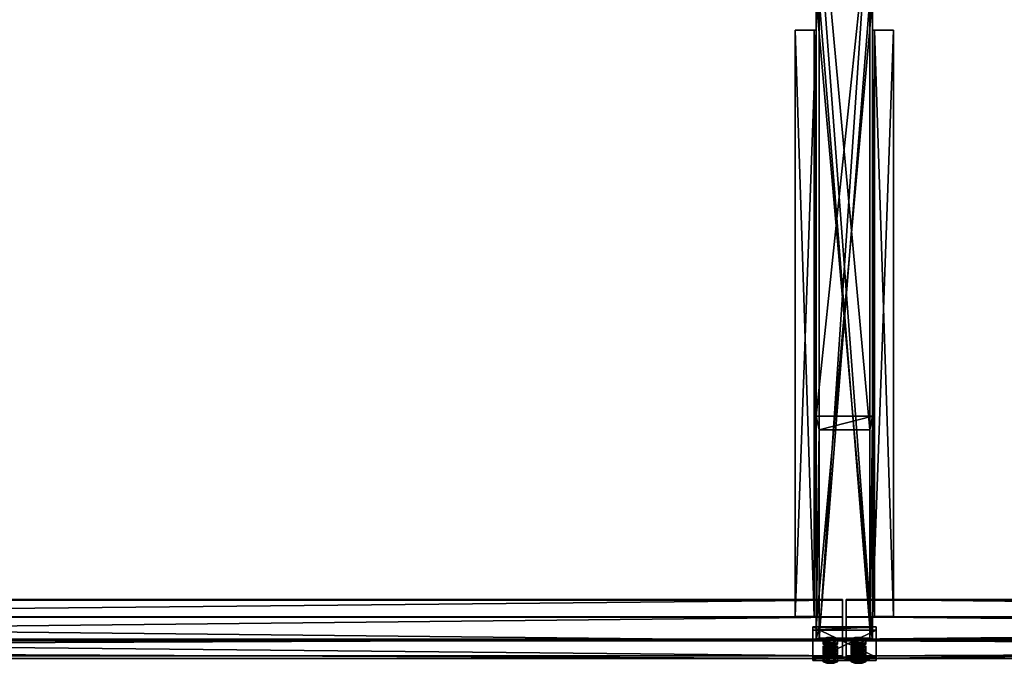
# Model space of a CAD drawing. Header units: millimetres. Extents: x -333 to 67333, y -930 to 39730.
# Tile 360 of 656: x 26728 to 28127, y -929 to -15. Entities that reach past the tile are written whole.
import ezdxf

# ---------------------------------------------------------------- set-up
doc = ezdxf.new("R2010")
doc.units = ezdxf.units.MM
for name, color, linetype in [('3', 7, 'Continuous'), ('9', 7, 'Continuous'), ('95', 7, 'Continuous')]:
    doc.layers.add(name, color=color, linetype=linetype)

msp = doc.modelspace()

# ---------------------------------------------------------------- meshes
at = {"layer": '3', "color": 91}
mesh = msp.add_polyface(dxfattribs=at)
corners = [(27860, -578.5, 3110), (27940, -578.5, 3110), (27940, 185.6, 3272.4), (27860, 185.6, 3272.4), (27860, -894.8, 3110), (27860, 169, 3350.7), (27860, -897.7, 3123.9), (27940, -897.7, 3123.9), (27940, 169, 3350.7), (27936, 184.8, 3276.3), (27864, 184.8, 3276.3), (27864, 169.8, 3346.8), (27936, 169.8, 3346.8), (27864, -896.9, 3120), (27936, -896.9, 3120), (27864, -597.8, 3110), (27864, -894.8, 3110), (27936, -597.8, 3110), (27936, -894.8, 3110), (27940, -894.8, 3110)]
mesh.append_faces([[corners[k] for k in face] for face in [(0, 2, 3, 3), (4, 5, 6, 6), (5, 0, 3, 3), (7, 5, 8, 8), (13, 12, 11, 11), (15, 11, 10, 10), (13, 15, 16, 16), (17, 10, 9, 9), (18, 12, 14, 14), (12, 17, 9, 9), (6, 16, 4, 4), (1, 8, 2, 2), (7, 1, 19, 19), (1, 18, 19, 19), (15, 4, 16, 16)]], dxfattribs={"vtx0": -1, "color": 91})
mesh.append_faces([[corners[k] for k in face] for face in [(2, 9, 3, 3), (9, 8, 12, 12), (12, 8, 11, 11), (3, 10, 5, 5), (10, 3, 9, 9), (5, 11, 8, 8), (11, 15, 13, 13), (7, 14, 6, 6), (8, 1, 7, 7), (18, 1, 17, 17), (17, 1, 15, 15), (4, 15, 0, 0), (0, 15, 1, 1)]], dxfattribs={"vtx0": -1, "vtx1": -1, "color": 91})
mesh.append_faces([[corners[k] for k in face] for face in [(5, 4, 0, 0), (9, 2, 8, 8), (5, 10, 11, 11), (12, 18, 17, 17), (14, 7, 19, 19), (6, 14, 13, 13), (6, 13, 16, 16)]], dxfattribs={"vtx0": -1, "vtx2": -1, "vtx3": -1, "color": 91})
mesh.append_faces([[corners[k] for k in face] for face in [(18, 14, 19, 19)]], dxfattribs={"vtx1": -1, "color": 91})
mesh.append_faces([[corners[k] for k in face] for face in [(0, 1, 2, 2), (7, 6, 5, 5), (13, 14, 12, 12), (17, 15, 10, 10)]], dxfattribs={"vtx2": -1, "vtx3": -1, "color": 91})
mesh = msp.add_polyface(dxfattribs=at)
corners = [(27864, 15.3, 3034), (27936, 15.3, 3034), (27936, -878.6, 3034), (27864, -878.6, 3034), (27936, 15.3, 3106), (27936, -893.9, 3106), (27864, 15.3, 3106), (27864, -893.9, 3106), (27860, 15.3, 3030), (27860, 15.3, 3110), (27860, -894.8, 3110), (27860, -877.8, 3030), (27940, 15.3, 3110), (27940, -894.8, 3110), (27940, 15.3, 3030), (27940, -877.8, 3030)]
mesh.append_faces([[corners[k] for k in face] for face in [(0, 2, 3, 3), (1, 5, 2, 2), (4, 7, 5, 5), (6, 3, 7, 7), (8, 10, 11, 11), (9, 13, 10, 10), (12, 15, 13, 13), (14, 11, 15, 15)]], dxfattribs={"vtx0": -1, "color": 91})
mesh.append_faces([[corners[k] for k in face] for face in [(9, 6, 12, 12), (6, 8, 0, 0), (0, 8, 1, 1), (12, 4, 14, 14), (4, 12, 6, 6), (14, 1, 8, 8), (11, 3, 15, 15), (3, 10, 7, 7), (7, 10, 5, 5), (15, 2, 13, 13), (2, 15, 3, 3), (13, 5, 10, 10)]], dxfattribs={"vtx0": -1, "vtx1": -1, "color": 91})
mesh.append_faces([[corners[k] for k in face] for face in [(6, 9, 8, 8), (14, 4, 1, 1), (3, 11, 10, 10), (13, 2, 5, 5)]], dxfattribs={"vtx0": -1, "vtx2": -1, "vtx3": -1, "color": 91})
mesh.append_faces([[corners[k] for k in face] for face in [(0, 1, 2, 2), (1, 4, 5, 5), (4, 6, 7, 7), (6, 0, 3, 3), (8, 9, 10, 10), (9, 12, 13, 13), (12, 14, 15, 15), (14, 8, 11, 11)]], dxfattribs={"vtx2": -1, "vtx3": -1, "color": 91})
mesh = msp.add_polyface(dxfattribs=at)
corners = [(27855, -877.8, 3030), (27945, -877.8, 3030), (27945, -920.6, 3231.5), (27855, -920.6, 3231.5), (27945, -882.6, 3029), (27945, -925.5, 3230.5), (27855, -882.6, 3029), (27855, -925.5, 3230.5)]
mesh.append_faces([[corners[k] for k in face] for face in [(0, 2, 3, 3), (1, 5, 2, 2), (4, 7, 5, 5), (6, 3, 7, 7), (1, 6, 4, 4), (3, 5, 7, 7)]], dxfattribs={"vtx0": -1, "color": 91})
mesh.append_faces([[corners[k] for k in face] for face in [(0, 1, 2, 2), (1, 4, 5, 5), (4, 6, 7, 7), (6, 0, 3, 3), (1, 0, 6, 6), (3, 2, 5, 5)]], dxfattribs={"vtx2": -1, "vtx3": -1, "color": 91})
at = {"layer": '9', "color": 243}
mesh = msp.add_polyface(dxfattribs=at)
corners = [(27860, -862.8, 3030), (27860, -862.8, 3060), (27860, -29.7, 3060), (27860, -29.7, 3030), (27857, -862.8, 3060), (27857, -29.7, 3060), (27857, -862.8, 3033), (27857, -29.7, 3033), (27830, -862.8, 3033), (27830, -29.7, 3033), (27830, -862.8, 3030), (27830, -29.7, 3030)]
mesh.append_faces([[corners[k] for k in face] for face in [(0, 2, 3, 3), (1, 5, 2, 2), (4, 7, 5, 5), (6, 9, 7, 7), (8, 11, 9, 9), (10, 3, 11, 11), (0, 4, 1, 1), (8, 0, 10, 10), (7, 2, 5, 5)]], dxfattribs={"vtx0": -1, "color": 243})
mesh.append_faces([[corners[k] for k in face] for face in [(4, 0, 6, 6), (6, 0, 8, 8), (3, 7, 11, 11)]], dxfattribs={"vtx0": -1, "vtx1": -1, "color": 243})
mesh.append_faces([[corners[k] for k in face] for face in [(7, 3, 2, 2)]], dxfattribs={"vtx0": -1, "vtx2": -1, "vtx3": -1, "color": 243})
mesh.append_faces([[corners[k] for k in face] for face in [(9, 11, 7, 7)]], dxfattribs={"vtx1": -1, "color": 243})
mesh.append_faces([[corners[k] for k in face] for face in [(0, 1, 2, 2), (1, 4, 5, 5), (4, 6, 7, 7), (6, 8, 9, 9), (8, 10, 11, 11), (10, 0, 3, 3)]], dxfattribs={"vtx2": -1, "vtx3": -1, "color": 243})
mesh = msp.add_polyface(dxfattribs=at)
corners = [(27940, -29.7, 3030), (27940, -29.7, 3060), (27940, -862.8, 3060), (27940, -862.8, 3030), (27943, -29.7, 3060), (27943, -862.8, 3060), (27943, -29.7, 3033), (27943, -862.8, 3033), (27970, -29.7, 3033), (27970, -862.8, 3033), (27970, -29.7, 3030), (27970, -862.8, 3030)]
mesh.append_faces([[corners[k] for k in face] for face in [(0, 2, 3, 3), (1, 5, 2, 2), (4, 7, 5, 5), (6, 9, 7, 7), (8, 11, 9, 9), (10, 3, 11, 11), (0, 4, 1, 1), (8, 0, 10, 10), (7, 2, 5, 5)]], dxfattribs={"vtx0": -1, "color": 243})
mesh.append_faces([[corners[k] for k in face] for face in [(4, 0, 6, 6), (6, 0, 8, 8), (3, 7, 11, 11)]], dxfattribs={"vtx0": -1, "vtx1": -1, "color": 243})
mesh.append_faces([[corners[k] for k in face] for face in [(7, 3, 2, 2)]], dxfattribs={"vtx0": -1, "vtx2": -1, "vtx3": -1, "color": 243})
mesh.append_faces([[corners[k] for k in face] for face in [(9, 11, 7, 7)]], dxfattribs={"vtx1": -1, "color": 243})
mesh.append_faces([[corners[k] for k in face] for face in [(0, 1, 2, 2), (1, 4, 5, 5), (4, 6, 7, 7), (6, 8, 9, 9), (8, 10, 11, 11), (10, 0, 3, 3)]], dxfattribs={"vtx2": -1, "vtx3": -1, "color": 243})
mesh = msp.add_polyface(dxfattribs=at)
corners = [(27897.5, -922.7, 3241.3), (27897.5, -897.7, 3123.9), (22302.5, -897.7, 3123.9), (22302.5, -922.7, 3241.3), (27897.5, -839, 3136.4), (22302.5, -839, 3136.4), (27897.5, -839.7, 3139.3), (22302.5, -839.7, 3139.3), (27897.5, -895.4, 3127.5), (22302.5, -895.4, 3127.5), (27897.5, -919.1, 3239), (22302.5, -919.1, 3239), (27897.5, -863.4, 3250.9), (22302.5, -863.4, 3250.9), (27897.5, -864, 3253.8), (22302.5, -864, 3253.8)]
mesh.append_faces([[corners[k] for k in face] for face in [(0, 2, 3, 3), (1, 5, 2, 2), (4, 7, 5, 5), (6, 9, 7, 7), (8, 11, 9, 9), (10, 13, 11, 11), (12, 15, 13, 13), (14, 3, 15, 15), (12, 0, 14, 14), (1, 6, 4, 4), (7, 2, 5, 5)]], dxfattribs={"vtx0": -1, "color": 243})
mesh.append_faces([[corners[k] for k in face] for face in [(0, 8, 1, 1), (8, 0, 10, 10), (10, 0, 12, 12), (6, 1, 8, 8), (3, 11, 15, 15), (11, 2, 9, 9), (9, 2, 7, 7)]], dxfattribs={"vtx0": -1, "vtx1": -1, "color": 243})
mesh.append_faces([[corners[k] for k in face] for face in [(11, 3, 2, 2)]], dxfattribs={"vtx0": -1, "vtx2": -1, "vtx3": -1, "color": 243})
mesh.append_faces([[corners[k] for k in face] for face in [(13, 15, 11, 11)]], dxfattribs={"vtx1": -1, "color": 243})
mesh.append_faces([[corners[k] for k in face] for face in [(0, 1, 2, 2), (1, 4, 5, 5), (4, 6, 7, 7), (6, 8, 9, 9), (8, 10, 11, 11), (10, 12, 13, 13), (12, 14, 15, 15), (14, 0, 3, 3)]], dxfattribs={"vtx2": -1, "vtx3": -1, "color": 243})
mesh = msp.add_polyface(dxfattribs=at)
corners = [(33497.5, -922.7, 3241.3), (33497.5, -897.7, 3123.9), (27902.5, -897.7, 3123.9), (27902.5, -922.7, 3241.3), (33497.5, -839, 3136.4), (27902.5, -839, 3136.4), (33497.5, -839.7, 3139.3), (27902.5, -839.7, 3139.3), (33497.5, -895.4, 3127.5), (27902.5, -895.4, 3127.5), (33497.5, -919.1, 3239), (27902.5, -919.1, 3239), (33497.5, -863.4, 3250.9), (27902.5, -863.4, 3250.9), (33497.5, -864, 3253.8), (27902.5, -864, 3253.8)]
mesh.append_faces([[corners[k] for k in face] for face in [(0, 2, 3, 3), (1, 5, 2, 2), (4, 7, 5, 5), (6, 9, 7, 7), (8, 11, 9, 9), (10, 13, 11, 11), (12, 15, 13, 13), (14, 3, 15, 15), (4, 8, 6, 6), (10, 14, 12, 12), (7, 2, 5, 5), (3, 13, 15, 15)]], dxfattribs={"vtx0": -1, "color": 243})
mesh.append_faces([[corners[k] for k in face] for face in [(1, 8, 4, 4), (8, 0, 10, 10), (14, 10, 0, 0), (2, 11, 3, 3), (11, 2, 9, 9), (9, 2, 7, 7), (13, 3, 11, 11)]], dxfattribs={"vtx0": -1, "vtx1": -1, "color": 243})
mesh.append_faces([[corners[k] for k in face] for face in [(8, 1, 0, 0)]], dxfattribs={"vtx0": -1, "vtx2": -1, "vtx3": -1, "color": 243})
mesh.append_faces([[corners[k] for k in face] for face in [(0, 1, 2, 2), (1, 4, 5, 5), (4, 6, 7, 7), (6, 8, 9, 9), (8, 10, 11, 11), (10, 12, 13, 13), (12, 14, 15, 15), (14, 0, 3, 3)]], dxfattribs={"vtx2": -1, "vtx3": -1, "color": 243})
at = {"layer": '95', "color": 20}
mesh = msp.add_polyface(dxfattribs=at)
corners = [(27886, -912.5, 3207.7), (27885.2, -911.8, 3204.8), (27885.2, -919.7, 3203.1), (27886, -920.3, 3206), (27883, -911.4, 3202.6), (27883, -919.2, 3201), (27880, -911.2, 3201.8), (27880, -919, 3200.2), (27877, -911.4, 3202.6), (27877, -919.2, 3201), (27874.8, -911.8, 3204.8), (27874.8, -919.7, 3203.1), (27874, -912.5, 3207.7), (27874, -920.3, 3206), (27874.8, -913.1, 3210.6), (27874.8, -920.9, 3209), (27877, -913.5, 3212.8), (27877, -921.4, 3211.1), (27880, -913.7, 3213.6), (27880, -921.5, 3211.9), (27883, -913.5, 3212.8), (27883, -921.4, 3211.1), (27885.2, -913.1, 3210.6), (27885.2, -920.9, 3209), (27890.4, -920.3, 3206), (27885.2, -918.4, 3197.2), (27885.2, -925.8, 3195.7), (27890.4, -927.6, 3204.5), (27874.8, -918.4, 3197.2), (27874.8, -925.8, 3195.7), (27869.6, -920.3, 3206), (27869.6, -927.6, 3204.5), (27874.8, -922.2, 3214.8), (27874.8, -929.5, 3213.3), (27885.2, -922.2, 3214.8), (27885.2, -929.5, 3213.3), (27890.4, -905.1, 3209.3), (27885.2, -903.3, 3200.5), (27885.2, -910.6, 3198.9), (27890.4, -912.5, 3207.7), (27874.8, -903.3, 3200.5), (27874.8, -910.6, 3198.9), (27869.6, -905.1, 3209.3), (27869.6, -912.5, 3207.7), (27874.8, -907, 3218.1), (27874.8, -914.3, 3216.5), (27885.2, -907, 3218.1), (27885.2, -914.3, 3216.5), (27886, -902.1, 3158.8), (27885.2, -901.4, 3155.9), (27885.2, -909.3, 3154.2), (27886, -909.9, 3157.1), (27883, -901, 3153.7), (27883, -908.8, 3152.1), (27880, -900.8, 3152.9), (27880, -908.6, 3151.3), (27877, -901, 3153.7), (27877, -908.8, 3152.1), (27874.8, -901.4, 3155.9), (27874.8, -909.3, 3154.2), (27874, -902.1, 3158.8), (27874, -909.9, 3157.1), (27874.8, -902.7, 3161.7), (27874.8, -910.5, 3160.1), (27877, -903.2, 3163.9), (27877, -911, 3162.2), (27880, -903.3, 3164.7), (27880, -911.1, 3163), (27883, -903.2, 3163.9), (27883, -911, 3162.2), (27885.2, -902.7, 3161.7), (27885.2, -910.5, 3160.1), (27890.4, -909.9, 3157.1), (27885.2, -908, 3148.3), (27885.2, -915.4, 3146.8), (27890.4, -917.2, 3155.6), (27874.8, -908, 3148.3), (27874.8, -915.4, 3146.8), (27869.6, -909.9, 3157.1), (27869.6, -917.2, 3155.6), (27874.8, -911.8, 3165.9), (27874.8, -919.1, 3164.4), (27885.2, -911.8, 3165.9), (27885.2, -919.1, 3164.4), (27890.4, -894.7, 3160.4), (27885.2, -892.9, 3151.6), (27885.2, -900.2, 3150), (27890.4, -902.1, 3158.8), (27874.8, -892.9, 3151.6), (27874.8, -900.2, 3150), (27869.6, -894.7, 3160.4), (27869.6, -902.1, 3158.8), (27874.8, -896.6, 3169.2), (27874.8, -903.9, 3167.6), (27885.2, -896.6, 3169.2), (27885.2, -903.9, 3167.6)]
mesh.append_faces([[corners[k] for k in face] for face in [(0, 2, 3, 3), (1, 5, 2, 2), (4, 7, 5, 5), (6, 9, 7, 7), (8, 11, 9, 9), (10, 13, 11, 11), (12, 15, 13, 13), (14, 17, 15, 15), (16, 19, 17, 17), (18, 21, 19, 19), (20, 23, 21, 21), (22, 3, 23, 23), (4, 8, 6, 6), (16, 20, 18, 18), (21, 17, 19, 19), (9, 5, 7, 7), (24, 26, 27, 27), (25, 29, 26, 26), (28, 31, 29, 29), (30, 33, 31, 31), (32, 35, 33, 33), (34, 27, 35, 35), (25, 30, 28, 28), (32, 24, 34, 34), (27, 33, 35, 35), (31, 26, 29, 29), (36, 38, 39, 39), (37, 41, 38, 38), (40, 43, 41, 41), (42, 45, 43, 43), (44, 47, 45, 45), (46, 39, 47, 47), (37, 42, 40, 40), (44, 36, 46, 46), (39, 45, 47, 47), (43, 38, 41, 41), (48, 50, 51, 51), (49, 53, 50, 50), (52, 55, 53, 53), (54, 57, 55, 55), (56, 59, 57, 57), (58, 61, 59, 59), (60, 63, 61, 61), (62, 65, 63, 63), (64, 67, 65, 65), (66, 69, 67, 67), (68, 71, 69, 69), (70, 51, 71, 71), (52, 56, 54, 54), (64, 68, 66, 66), (71, 67, 69, 69), (57, 53, 55, 55), (72, 74, 75, 75), (73, 77, 74, 74), (76, 79, 77, 77), (78, 81, 79, 79), (80, 83, 81, 81), (82, 75, 83, 83), (73, 78, 76, 76), (80, 72, 82, 82), (75, 81, 83, 83), (79, 74, 77, 77), (84, 86, 87, 87), (85, 89, 86, 86), (88, 91, 89, 89), (90, 93, 91, 91), (92, 95, 93, 93), (94, 87, 95, 95), (85, 90, 88, 88), (92, 84, 94, 94), (87, 93, 95, 95), (91, 86, 89, 89)]], dxfattribs={"vtx0": -1, "color": 20})
mesh.append_faces([[corners[k] for k in face] for face in [(8, 4, 10, 10), (10, 1, 12, 12), (12, 0, 14, 14), (14, 22, 16, 16), (17, 23, 15, 15), (15, 3, 13, 13), (13, 2, 11, 11), (11, 5, 9, 9), (30, 24, 32, 32), (33, 27, 31, 31), (42, 36, 44, 44), (45, 39, 43, 43), (56, 52, 58, 58), (58, 49, 60, 60), (60, 48, 62, 62), (62, 70, 64, 64), (67, 71, 65, 65), (65, 71, 63, 63), (63, 51, 61, 61), (61, 50, 59, 59), (59, 53, 57, 57), (78, 72, 80, 80), (81, 75, 79, 79), (90, 84, 92, 92), (93, 87, 91, 91)]], dxfattribs={"vtx0": -1, "vtx1": -1, "color": 20})
mesh.append_faces([[corners[k] for k in face] for face in [(10, 4, 1, 1), (12, 1, 0, 0), (14, 0, 22, 22), (16, 22, 20, 20), (17, 21, 23, 23), (15, 23, 3, 3), (13, 3, 2, 2), (11, 2, 5, 5), (30, 25, 24, 24), (31, 27, 26, 26), (42, 37, 36, 36), (43, 39, 38, 38), (58, 52, 49, 49), (60, 49, 48, 48), (62, 48, 70, 70), (64, 70, 68, 68), (63, 71, 51, 51), (61, 51, 50, 50), (59, 50, 53, 53), (78, 73, 72, 72), (79, 75, 74, 74), (90, 85, 84, 84), (91, 87, 86, 86)]], dxfattribs={"vtx0": -1, "vtx2": -1, "vtx3": -1, "color": 20})
mesh.append_faces([[corners[k] for k in face] for face in [(0, 1, 2, 2), (1, 4, 5, 5), (4, 6, 7, 7), (6, 8, 9, 9), (8, 10, 11, 11), (10, 12, 13, 13), (12, 14, 15, 15), (14, 16, 17, 17), (16, 18, 19, 19), (18, 20, 21, 21), (20, 22, 23, 23), (22, 0, 3, 3), (24, 25, 26, 26), (25, 28, 29, 29), (28, 30, 31, 31), (30, 32, 33, 33), (32, 34, 35, 35), (34, 24, 27, 27), (36, 37, 38, 38), (37, 40, 41, 41), (40, 42, 43, 43), (42, 44, 45, 45), (44, 46, 47, 47), (46, 36, 39, 39), (48, 49, 50, 50), (49, 52, 53, 53), (52, 54, 55, 55), (54, 56, 57, 57), (56, 58, 59, 59), (58, 60, 61, 61), (60, 62, 63, 63), (62, 64, 65, 65), (64, 66, 67, 67), (66, 68, 69, 69), (68, 70, 71, 71), (70, 48, 51, 51), (72, 73, 74, 74), (73, 76, 77, 77), (76, 78, 79, 79), (78, 80, 81, 81), (80, 82, 83, 83), (82, 72, 75, 75), (84, 85, 86, 86), (85, 88, 89, 89), (88, 90, 91, 91), (90, 92, 93, 93), (92, 94, 95, 95), (94, 84, 87, 87)]], dxfattribs={"vtx2": -1, "vtx3": -1, "color": 20})
mesh = msp.add_polyface(dxfattribs=at)
corners = [(27926, -912.5, 3207.7), (27925.2, -911.8, 3204.8), (27925.2, -919.7, 3203.1), (27926, -920.3, 3206), (27923, -911.4, 3202.6), (27923, -919.2, 3201), (27920, -911.2, 3201.8), (27920, -919, 3200.2), (27917, -911.4, 3202.6), (27917, -919.2, 3201), (27914.8, -911.8, 3204.8), (27914.8, -919.7, 3203.1), (27914, -912.5, 3207.7), (27914, -920.3, 3206), (27914.8, -913.1, 3210.6), (27914.8, -920.9, 3209), (27917, -913.5, 3212.8), (27917, -921.4, 3211.1), (27920, -913.7, 3213.6), (27920, -921.5, 3211.9), (27923, -913.5, 3212.8), (27923, -921.4, 3211.1), (27925.2, -913.1, 3210.6), (27925.2, -920.9, 3209), (27930.4, -920.3, 3206), (27925.2, -918.4, 3197.2), (27925.2, -925.8, 3195.7), (27930.4, -927.6, 3204.5), (27914.8, -918.4, 3197.2), (27914.8, -925.8, 3195.7), (27909.6, -920.3, 3206), (27909.6, -927.6, 3204.5), (27914.8, -922.2, 3214.8), (27914.8, -929.5, 3213.3), (27925.2, -922.2, 3214.8), (27925.2, -929.5, 3213.3), (27930.4, -905.1, 3209.3), (27925.2, -903.3, 3200.5), (27925.2, -910.6, 3198.9), (27930.4, -912.5, 3207.7), (27914.8, -903.3, 3200.5), (27914.8, -910.6, 3198.9), (27909.6, -905.1, 3209.3), (27909.6, -912.5, 3207.7), (27914.8, -907, 3218.1), (27914.8, -914.3, 3216.5), (27925.2, -907, 3218.1), (27925.2, -914.3, 3216.5), (27926, -902.1, 3158.8), (27925.2, -901.4, 3155.9), (27925.2, -909.3, 3154.2), (27926, -909.9, 3157.1), (27923, -901, 3153.7), (27923, -908.8, 3152.1), (27920, -900.8, 3152.9), (27920, -908.6, 3151.3), (27917, -901, 3153.7), (27917, -908.8, 3152.1), (27914.8, -901.4, 3155.9), (27914.8, -909.3, 3154.2), (27914, -902.1, 3158.8), (27914, -909.9, 3157.1), (27914.8, -902.7, 3161.7), (27914.8, -910.5, 3160.1), (27917, -903.2, 3163.9), (27917, -911, 3162.2), (27920, -903.3, 3164.7), (27920, -911.1, 3163), (27923, -903.2, 3163.9), (27923, -911, 3162.2), (27925.2, -902.7, 3161.7), (27925.2, -910.5, 3160.1), (27930.4, -909.9, 3157.1), (27925.2, -908, 3148.3), (27925.2, -915.4, 3146.8), (27930.4, -917.2, 3155.6), (27914.8, -908, 3148.3), (27914.8, -915.4, 3146.8), (27909.6, -909.9, 3157.1), (27909.6, -917.2, 3155.6), (27914.8, -911.8, 3165.9), (27914.8, -919.1, 3164.4), (27925.2, -911.8, 3165.9), (27925.2, -919.1, 3164.4), (27930.4, -894.7, 3160.4), (27925.2, -892.9, 3151.6), (27925.2, -900.2, 3150), (27930.4, -902.1, 3158.8), (27914.8, -892.9, 3151.6), (27914.8, -900.2, 3150), (27909.6, -894.7, 3160.4), (27909.6, -902.1, 3158.8), (27914.8, -896.6, 3169.2), (27914.8, -903.9, 3167.6), (27925.2, -896.6, 3169.2), (27925.2, -903.9, 3167.6)]
mesh.append_faces([[corners[k] for k in face] for face in [(0, 2, 3, 3), (1, 5, 2, 2), (4, 7, 5, 5), (6, 9, 7, 7), (8, 11, 9, 9), (10, 13, 11, 11), (12, 15, 13, 13), (14, 17, 15, 15), (16, 19, 17, 17), (18, 21, 19, 19), (20, 23, 21, 21), (22, 3, 23, 23), (4, 8, 6, 6), (16, 20, 18, 18), (21, 17, 19, 19), (9, 5, 7, 7), (24, 26, 27, 27), (25, 29, 26, 26), (28, 31, 29, 29), (30, 33, 31, 31), (32, 35, 33, 33), (34, 27, 35, 35), (25, 30, 28, 28), (32, 24, 34, 34), (27, 33, 35, 35), (31, 26, 29, 29), (36, 38, 39, 39), (37, 41, 38, 38), (40, 43, 41, 41), (42, 45, 43, 43), (44, 47, 45, 45), (46, 39, 47, 47), (37, 42, 40, 40), (44, 36, 46, 46), (39, 45, 47, 47), (43, 38, 41, 41), (48, 50, 51, 51), (49, 53, 50, 50), (52, 55, 53, 53), (54, 57, 55, 55), (56, 59, 57, 57), (58, 61, 59, 59), (60, 63, 61, 61), (62, 65, 63, 63), (64, 67, 65, 65), (66, 69, 67, 67), (68, 71, 69, 69), (70, 51, 71, 71), (52, 56, 54, 54), (64, 68, 66, 66), (71, 67, 69, 69), (57, 53, 55, 55), (72, 74, 75, 75), (73, 77, 74, 74), (76, 79, 77, 77), (78, 81, 79, 79), (80, 83, 81, 81), (82, 75, 83, 83), (73, 78, 76, 76), (80, 72, 82, 82), (75, 81, 83, 83), (79, 74, 77, 77), (84, 86, 87, 87), (85, 89, 86, 86), (88, 91, 89, 89), (90, 93, 91, 91), (92, 95, 93, 93), (94, 87, 95, 95), (85, 90, 88, 88), (92, 84, 94, 94), (87, 93, 95, 95), (91, 86, 89, 89)]], dxfattribs={"vtx0": -1, "color": 20})
mesh.append_faces([[corners[k] for k in face] for face in [(8, 4, 10, 10), (10, 1, 12, 12), (12, 0, 14, 14), (14, 22, 16, 16), (17, 23, 15, 15), (15, 3, 13, 13), (13, 2, 11, 11), (11, 5, 9, 9), (30, 24, 32, 32), (33, 27, 31, 31), (42, 36, 44, 44), (45, 38, 43, 43), (56, 52, 58, 58), (58, 49, 60, 60), (60, 48, 62, 62), (62, 70, 64, 64), (67, 71, 65, 65), (65, 71, 63, 63), (63, 51, 61, 61), (61, 50, 59, 59), (59, 53, 57, 57), (78, 72, 80, 80), (81, 75, 79, 79), (90, 84, 92, 92), (93, 87, 91, 91)]], dxfattribs={"vtx0": -1, "vtx1": -1, "color": 20})
mesh.append_faces([[corners[k] for k in face] for face in [(10, 4, 1, 1), (12, 1, 0, 0), (14, 0, 22, 22), (16, 22, 20, 20), (17, 21, 23, 23), (15, 23, 3, 3), (13, 3, 2, 2), (11, 2, 5, 5), (30, 25, 24, 24), (31, 27, 26, 26), (42, 37, 36, 36), (45, 39, 38, 38), (58, 52, 49, 49), (60, 49, 48, 48), (62, 48, 70, 70), (64, 70, 68, 68), (63, 71, 51, 51), (61, 51, 50, 50), (59, 50, 53, 53), (78, 73, 72, 72), (79, 75, 74, 74), (90, 85, 84, 84), (91, 87, 86, 86)]], dxfattribs={"vtx0": -1, "vtx2": -1, "vtx3": -1, "color": 20})
mesh.append_faces([[corners[k] for k in face] for face in [(0, 1, 2, 2), (1, 4, 5, 5), (4, 6, 7, 7), (6, 8, 9, 9), (8, 10, 11, 11), (10, 12, 13, 13), (12, 14, 15, 15), (14, 16, 17, 17), (16, 18, 19, 19), (18, 20, 21, 21), (20, 22, 23, 23), (22, 0, 3, 3), (24, 25, 26, 26), (25, 28, 29, 29), (28, 30, 31, 31), (30, 32, 33, 33), (32, 34, 35, 35), (34, 24, 27, 27), (36, 37, 38, 38), (37, 40, 41, 41), (40, 42, 43, 43), (42, 44, 45, 45), (44, 46, 47, 47), (46, 36, 39, 39), (48, 49, 50, 50), (49, 52, 53, 53), (52, 54, 55, 55), (54, 56, 57, 57), (56, 58, 59, 59), (58, 60, 61, 61), (60, 62, 63, 63), (62, 64, 65, 65), (64, 66, 67, 67), (66, 68, 69, 69), (68, 70, 71, 71), (70, 48, 51, 51), (72, 73, 74, 74), (73, 76, 77, 77), (76, 78, 79, 79), (78, 80, 81, 81), (80, 82, 83, 83), (82, 72, 75, 75), (84, 85, 86, 86), (85, 88, 89, 89), (88, 90, 91, 91), (90, 92, 93, 93), (92, 94, 95, 95), (94, 84, 87, 87)]], dxfattribs={"vtx2": -1, "vtx3": -1, "color": 20})

doc.saveas('drawing.dxf')
